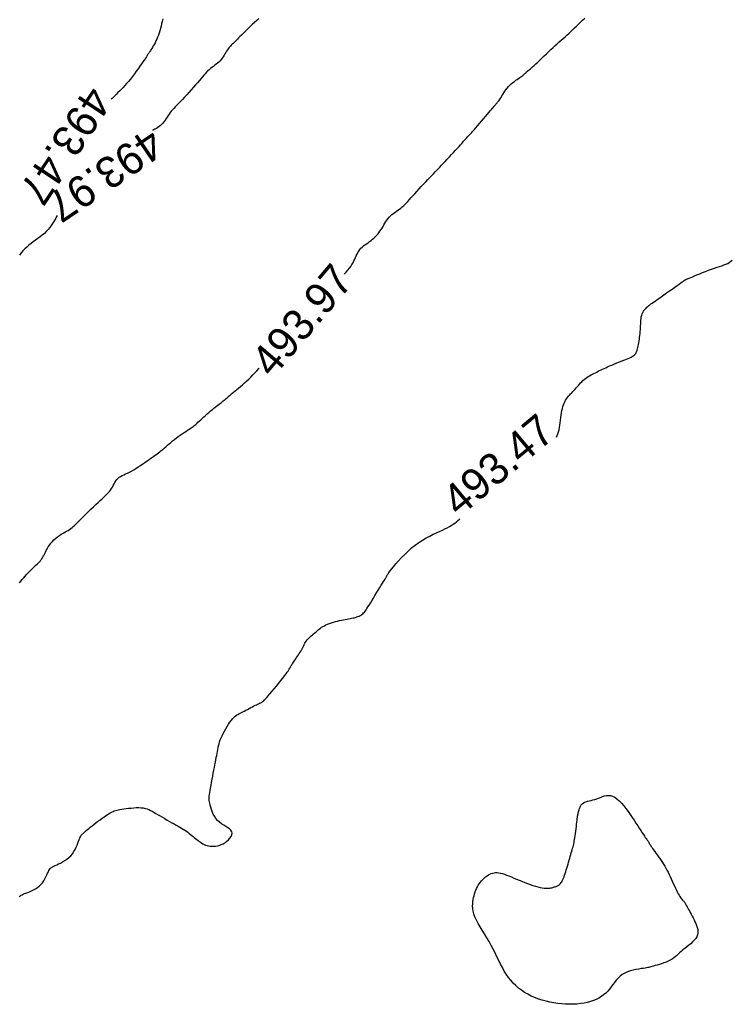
# Model space of a CAD drawing. Header units: millimetres. Extents: x 32690613 to 32693367, y 5343692 to 5344708.
# Tile 496 of 656: x 32692294 to 32692316, y 5344338 to 5344369. Entities that reach past the tile are written whole.
import ezdxf
from ezdxf.enums import TextEntityAlignment as Align

# ---------------------------------------------------------------- set-up
doc = ezdxf.new("R2010")
doc.units = ezdxf.units.MM
doc.header["$LTSCALE"] = 20
doc.layers.add('02-DGM_HL_493.50', color=112, linetype='Continuous')
doc.layers.add('02-DGM_HL_494.00', color=122, linetype='Continuous')

msp = doc.modelspace()

# ---------------------------------------------------------------- linework, layer by layer
at = {"layer": '02-DGM_HL_493.50', "elevation": 493.5, "flags": 128}
for points in [[(32692298.158, 5344369.3), (32692298.141, 5344369.218), (32692298.123, 5344369.139), (32692298.105, 5344369.063), (32692298.085, 5344368.989), (32692298.065, 5344368.917), (32692298.043, 5344368.848), (32692298.02, 5344368.781), (32692297.995, 5344368.716), (32692297.968, 5344368.654), (32692297.941, 5344368.594), (32692297.913, 5344368.537), (32692297.884, 5344368.484), (32692297.857, 5344368.434), (32692297.831, 5344368.389), (32692297.806, 5344368.349), (32692297.784, 5344368.314), (32692297.765, 5344368.284), (32692297.748, 5344368.259), (32692297.733, 5344368.238), (32692297.721, 5344368.22), (32692297.71, 5344368.205), (32692297.7, 5344368.191), (32692297.691, 5344368.178), (32692297.682, 5344368.164), (32692297.673, 5344368.15), (32692297.663, 5344368.133), (32692297.651, 5344368.113), (32692297.636, 5344368.089), (32692297.617, 5344368.059), (32692297.593, 5344368.022), (32692297.563, 5344367.977), (32692297.526, 5344367.923), (32692297.481, 5344367.858), (32692297.43, 5344367.786), (32692297.374, 5344367.707), (32692297.314, 5344367.625), (32692297.252, 5344367.541), (32692297.188, 5344367.458), (32692297.126, 5344367.377), (32692297.065, 5344367.302), (32692297.006, 5344367.233), (32692296.95, 5344367.169), (32692296.895, 5344367.11), (32692296.841, 5344367.053), (32692296.785, 5344366.997), (32692296.728, 5344366.941), (32692296.669, 5344366.882), (32692296.605, 5344366.819), (32692296.538, 5344366.752), (32692296.514, 5344366.728)], [(32692310.757, 5344355.919), (32692310.759, 5344355.922), (32692310.783, 5344355.97), (32692310.804, 5344356.023), (32692310.823, 5344356.083), (32692310.839, 5344356.149), (32692310.853, 5344356.223), (32692310.865, 5344356.301), (32692310.876, 5344356.381), (32692310.887, 5344356.463), (32692310.898, 5344356.545), (32692310.909, 5344356.624), (32692310.92, 5344356.699), (32692310.933, 5344356.77), (32692310.948, 5344356.835), (32692310.964, 5344356.895), (32692310.981, 5344356.952), (32692311.001, 5344357.004), (32692311.024, 5344357.053), (32692311.048, 5344357.1), (32692311.076, 5344357.143), (32692311.106, 5344357.185), (32692311.138, 5344357.226), (32692311.173, 5344357.265), (32692311.209, 5344357.303), (32692311.245, 5344357.341), (32692311.283, 5344357.378), (32692311.32, 5344357.416), (32692311.356, 5344357.455), (32692311.392, 5344357.494), (32692311.427, 5344357.534), (32692311.461, 5344357.574), (32692311.496, 5344357.614), (32692311.531, 5344357.653), (32692311.567, 5344357.691), (32692311.605, 5344357.728), (32692311.644, 5344357.763), (32692311.686, 5344357.796), (32692311.729, 5344357.826), (32692311.773, 5344357.855), (32692311.819, 5344357.882), (32692311.865, 5344357.908), (32692311.911, 5344357.933), (32692311.957, 5344357.956), (32692312.003, 5344357.979), (32692312.047, 5344358.002), (32692312.092, 5344358.024), (32692312.137, 5344358.046), (32692312.183, 5344358.068), (32692312.231, 5344358.092), (32692312.282, 5344358.115), (32692312.337, 5344358.141), (32692312.396, 5344358.167), (32692312.46, 5344358.195), (32692312.527, 5344358.224), (32692312.598, 5344358.254), (32692312.669, 5344358.284), (32692312.74, 5344358.313), (32692312.81, 5344358.342), (32692312.877, 5344358.369), (32692312.941, 5344358.394), (32692312.999, 5344358.417), (32692313.052, 5344358.438), (32692313.1, 5344358.459), (32692313.143, 5344358.478), (32692313.182, 5344358.499), (32692313.216, 5344358.52), (32692313.246, 5344358.543), (32692313.272, 5344358.569), (32692313.294, 5344358.598), (32692313.313, 5344358.63), (32692313.329, 5344358.665), (32692313.342, 5344358.704), (32692313.354, 5344358.745), (32692313.364, 5344358.789), (32692313.374, 5344358.837), (32692313.383, 5344358.887), (32692313.392, 5344358.94), (32692313.401, 5344358.996), (32692313.411, 5344359.053), (32692313.419, 5344359.112), (32692313.427, 5344359.173), (32692313.434, 5344359.235), (32692313.44, 5344359.297), (32692313.444, 5344359.36), (32692313.448, 5344359.422), (32692313.45, 5344359.484), (32692313.452, 5344359.546), (32692313.455, 5344359.605), (32692313.459, 5344359.663), (32692313.464, 5344359.718), (32692313.473, 5344359.771), (32692313.485, 5344359.82), (32692313.501, 5344359.866), (32692313.52, 5344359.908), (32692313.542, 5344359.947), (32692313.567, 5344359.983), (32692313.594, 5344360.016), (32692313.623, 5344360.047), (32692313.652, 5344360.076), (32692313.682, 5344360.103), (32692313.713, 5344360.129), (32692313.745, 5344360.154), (32692313.779, 5344360.18), (32692313.817, 5344360.207), (32692313.861, 5344360.238), (32692313.911, 5344360.273), (32692313.968, 5344360.312), (32692314.035, 5344360.359), (32692314.111, 5344360.412), (32692314.194, 5344360.47), (32692314.282, 5344360.532), (32692314.372, 5344360.595), (32692314.46, 5344360.657), (32692314.544, 5344360.716), (32692314.62, 5344360.77), (32692314.687, 5344360.817), (32692314.742, 5344360.856), (32692314.785, 5344360.886), (32692314.819, 5344360.91), (32692314.845, 5344360.927), (32692314.864, 5344360.94), (32692314.878, 5344360.949), (32692314.889, 5344360.956), (32692314.898, 5344360.961), (32692314.907, 5344360.965), (32692314.918, 5344360.97), (32692314.931, 5344360.976), (32692314.95, 5344360.983), (32692314.975, 5344360.994), (32692315.009, 5344361.007), (32692315.052, 5344361.025), (32692315.108, 5344361.048), (32692315.175, 5344361.076), (32692315.254, 5344361.109), (32692315.341, 5344361.144), (32692315.434, 5344361.182), (32692315.53, 5344361.22), (32692315.627, 5344361.258), (32692315.723, 5344361.294), (32692315.814, 5344361.326), (32692315.899, 5344361.355), (32692315.978, 5344361.38), (32692316.051, 5344361.404), (32692316.118, 5344361.427), (32692316.18, 5344361.452), (32692316.236, 5344361.478), (32692316.287, 5344361.508), (32692316.334, 5344361.544), (32692316.377, 5344361.585)], [(32692293.573, 5344341.212), (32692293.589, 5344341.227), (32692293.609, 5344341.243), (32692293.632, 5344341.259), (32692293.66, 5344341.276), (32692293.695, 5344341.294), (32692293.736, 5344341.312), (32692293.785, 5344341.33), (32692293.841, 5344341.351), (32692293.901, 5344341.373), (32692293.964, 5344341.399), (32692294.028, 5344341.429), (32692294.091, 5344341.463), (32692294.153, 5344341.504), (32692294.21, 5344341.55), (32692294.262, 5344341.604), (32692294.309, 5344341.663), (32692294.351, 5344341.725), (32692294.389, 5344341.788), (32692294.422, 5344341.851), (32692294.451, 5344341.91), (32692294.478, 5344341.965), (32692294.501, 5344342.013), (32692294.521, 5344342.053), (32692294.541, 5344342.085), (32692294.561, 5344342.112), (32692294.582, 5344342.134), (32692294.607, 5344342.153), (32692294.636, 5344342.171), (32692294.672, 5344342.19), (32692294.715, 5344342.21), (32692294.767, 5344342.234), (32692294.825, 5344342.261), (32692294.889, 5344342.292), (32692294.956, 5344342.328), (32692295.024, 5344342.369), (32692295.092, 5344342.415), (32692295.156, 5344342.467), (32692295.215, 5344342.525), (32692295.268, 5344342.588), (32692295.315, 5344342.656), (32692295.355, 5344342.727), (32692295.391, 5344342.797), (32692295.421, 5344342.866), (32692295.448, 5344342.932), (32692295.47, 5344342.991), (32692295.49, 5344343.043), (32692295.507, 5344343.086), (32692295.522, 5344343.12), (32692295.536, 5344343.148), (32692295.55, 5344343.172), (32692295.565, 5344343.192), (32692295.581, 5344343.21), (32692295.6, 5344343.229), (32692295.622, 5344343.249), (32692295.648, 5344343.272), (32692295.678, 5344343.299), (32692295.712, 5344343.329), (32692295.751, 5344343.363), (32692295.795, 5344343.399), (32692295.843, 5344343.439), (32692295.897, 5344343.482), (32692295.955, 5344343.527), (32692296.018, 5344343.576), (32692296.084, 5344343.626), (32692296.153, 5344343.676), (32692296.222, 5344343.726), (32692296.291, 5344343.774), (32692296.356, 5344343.818), (32692296.418, 5344343.858), (32692296.474, 5344343.893), (32692296.524, 5344343.921), (32692296.569, 5344343.943), (32692296.611, 5344343.96), (32692296.652, 5344343.974), (32692296.694, 5344343.985), (32692296.739, 5344343.994), (32692296.79, 5344344.002), (32692296.848, 5344344.011), (32692296.914, 5344344.021), (32692296.988, 5344344.032), (32692297.067, 5344344.042), (32692297.149, 5344344.051), (32692297.232, 5344344.059), (32692297.315, 5344344.063), (32692297.394, 5344344.065), (32692297.468, 5344344.061), (32692297.536, 5344344.053), (32692297.599, 5344344.04), (32692297.657, 5344344.023), (32692297.713, 5344344.001), (32692297.768, 5344343.975), (32692297.823, 5344343.946), (32692297.881, 5344343.913), (32692297.943, 5344343.877), (32692298.009, 5344343.838), (32692298.08, 5344343.797), (32692298.153, 5344343.755), (32692298.229, 5344343.712), (32692298.304, 5344343.668), (32692298.379, 5344343.625), (32692298.453, 5344343.583), (32692298.523, 5344343.543), (32692298.589, 5344343.505), (32692298.651, 5344343.469), (32692298.71, 5344343.435), (32692298.765, 5344343.402), (32692298.818, 5344343.37), (32692298.868, 5344343.338), (32692298.916, 5344343.306), (32692298.961, 5344343.274), (32692299.006, 5344343.241), (32692299.049, 5344343.207), (32692299.091, 5344343.173), (32692299.131, 5344343.14), (32692299.171, 5344343.106), (32692299.211, 5344343.074), (32692299.25, 5344343.042), (32692299.289, 5344343.011), (32692299.327, 5344342.982), (32692299.366, 5344342.955), (32692299.406, 5344342.93), (32692299.447, 5344342.907), (32692299.489, 5344342.886), (32692299.533, 5344342.868), (32692299.58, 5344342.853), (32692299.629, 5344342.841), (32692299.681, 5344342.832), (32692299.735, 5344342.827), (32692299.792, 5344342.827), (32692299.85, 5344342.831), (32692299.91, 5344342.841), (32692299.971, 5344342.857), (32692300.032, 5344342.88), (32692300.093, 5344342.909), (32692300.154, 5344342.947), (32692300.212, 5344342.99), (32692300.265, 5344343.038), (32692300.31, 5344343.09), (32692300.346, 5344343.143), (32692300.369, 5344343.196), (32692300.378, 5344343.247), (32692300.37, 5344343.295), (32692300.343, 5344343.34), (32692300.301, 5344343.381), (32692300.247, 5344343.42), (32692300.183, 5344343.46), (32692300.115, 5344343.502), (32692300.045, 5344343.547), (32692299.977, 5344343.597), (32692299.914, 5344343.653), (32692299.86, 5344343.717), (32692299.814, 5344343.787), (32692299.775, 5344343.86), (32692299.744, 5344343.935), (32692299.718, 5344344.009), (32692299.697, 5344344.08), (32692299.68, 5344344.145), (32692299.667, 5344344.202), (32692299.657, 5344344.25), (32692299.65, 5344344.291), (32692299.645, 5344344.328), (32692299.644, 5344344.363), (32692299.644, 5344344.399), (32692299.648, 5344344.439), (32692299.655, 5344344.487), (32692299.664, 5344344.544), (32692299.676, 5344344.613), (32692299.69, 5344344.692), (32692299.706, 5344344.779), (32692299.723, 5344344.873), (32692299.741, 5344344.97), (32692299.76, 5344345.068), (32692299.778, 5344345.166), (32692299.796, 5344345.26), (32692299.813, 5344345.35), (32692299.829, 5344345.434), (32692299.844, 5344345.514), (32692299.859, 5344345.591), (32692299.872, 5344345.663), (32692299.886, 5344345.732), (32692299.898, 5344345.799), (32692299.91, 5344345.863), (32692299.922, 5344345.925), (32692299.935, 5344345.986), (32692299.948, 5344346.046), (32692299.963, 5344346.107), (32692299.981, 5344346.168), (32692300.002, 5344346.231), (32692300.027, 5344346.297), (32692300.057, 5344346.365), (32692300.092, 5344346.437), (32692300.131, 5344346.512), (32692300.174, 5344346.586), (32692300.219, 5344346.66), (32692300.266, 5344346.731), (32692300.312, 5344346.797), (32692300.358, 5344346.858), (32692300.402, 5344346.911), (32692300.443, 5344346.955), (32692300.482, 5344346.991), (32692300.52, 5344347.021), (32692300.558, 5344347.047), (32692300.596, 5344347.069), (32692300.635, 5344347.09), (32692300.676, 5344347.11), (32692300.721, 5344347.132), (32692300.768, 5344347.155), (32692300.819, 5344347.181), (32692300.871, 5344347.209), (32692300.924, 5344347.236), (32692300.976, 5344347.264), (32692301.027, 5344347.291), (32692301.075, 5344347.316), (32692301.119, 5344347.338), (32692301.159, 5344347.358), (32692301.194, 5344347.375), (32692301.226, 5344347.389), (32692301.253, 5344347.402), (32692301.278, 5344347.413), (32692301.299, 5344347.422), (32692301.318, 5344347.43), (32692301.334, 5344347.438), (32692301.349, 5344347.446), (32692301.363, 5344347.455), (32692301.379, 5344347.467), (32692301.397, 5344347.484), (32692301.42, 5344347.508), (32692301.449, 5344347.541), (32692301.486, 5344347.583), (32692301.533, 5344347.637), (32692301.589, 5344347.704), (32692301.654, 5344347.781), (32692301.724, 5344347.866), (32692301.797, 5344347.954), (32692301.87, 5344348.043), (32692301.94, 5344348.13), (32692302.005, 5344348.211), (32692302.061, 5344348.283), (32692302.107, 5344348.343), (32692302.143, 5344348.394), (32692302.171, 5344348.435), (32692302.193, 5344348.469), (32692302.209, 5344348.498), (32692302.223, 5344348.522), (32692302.234, 5344348.544), (32692302.245, 5344348.565), (32692302.258, 5344348.587), (32692302.272, 5344348.61), (32692302.287, 5344348.634), (32692302.304, 5344348.66), (32692302.322, 5344348.688), (32692302.343, 5344348.718), (32692302.365, 5344348.75), (32692302.389, 5344348.785), (32692302.416, 5344348.823), (32692302.444, 5344348.864), (32692302.472, 5344348.907), (32692302.501, 5344348.95), (32692302.53, 5344348.995), (32692302.558, 5344349.04), (32692302.585, 5344349.084), (32692302.61, 5344349.127), (32692302.632, 5344349.169), (32692302.652, 5344349.21), (32692302.671, 5344349.249), (32692302.69, 5344349.287), (32692302.71, 5344349.324), (32692302.731, 5344349.36), (32692302.754, 5344349.395), (32692302.78, 5344349.43), (32692302.809, 5344349.464), (32692302.842, 5344349.498), (32692302.877, 5344349.532), (32692302.913, 5344349.565), (32692302.951, 5344349.597), (32692302.989, 5344349.629), (32692303.027, 5344349.66), (32692303.064, 5344349.691), (32692303.1, 5344349.721), (32692303.135, 5344349.75), (32692303.17, 5344349.779), (32692303.207, 5344349.806), (32692303.245, 5344349.833), (32692303.286, 5344349.859), (32692303.331, 5344349.885), (32692303.381, 5344349.909), (32692303.436, 5344349.933), (32692303.495, 5344349.955), (32692303.557, 5344349.976), (32692303.622, 5344349.996), (32692303.688, 5344350.015), (32692303.755, 5344350.032), (32692303.82, 5344350.048), (32692303.883, 5344350.062), (32692303.944, 5344350.075), (32692304.002, 5344350.086), (32692304.056, 5344350.096), (32692304.108, 5344350.106), (32692304.158, 5344350.115), (32692304.205, 5344350.123), (32692304.249, 5344350.132), (32692304.292, 5344350.142), (32692304.332, 5344350.152), (32692304.37, 5344350.164), (32692304.407, 5344350.177), (32692304.441, 5344350.191), (32692304.474, 5344350.207), (32692304.504, 5344350.225), (32692304.534, 5344350.245), (32692304.561, 5344350.268), (32692304.587, 5344350.293), (32692304.613, 5344350.322), (32692304.639, 5344350.354), (32692304.666, 5344350.392), (32692304.695, 5344350.436), (32692304.727, 5344350.486), (32692304.763, 5344350.544), (32692304.804, 5344350.61), (32692304.849, 5344350.685), (32692304.899, 5344350.766), (32692304.951, 5344350.851), (32692305.004, 5344350.937), (32692305.056, 5344351.022), (32692305.105, 5344351.103), (32692305.151, 5344351.177), (32692305.191, 5344351.242), (32692305.225, 5344351.296), (32692305.252, 5344351.339), (32692305.273, 5344351.374), (32692305.29, 5344351.4), (32692305.303, 5344351.421), (32692305.312, 5344351.437), (32692305.319, 5344351.45), (32692305.324, 5344351.461), (32692305.328, 5344351.472), (32692305.333, 5344351.484), (32692305.341, 5344351.5), (32692305.353, 5344351.521), (32692305.372, 5344351.549), (32692305.398, 5344351.587), (32692305.435, 5344351.636), (32692305.484, 5344351.698), (32692305.546, 5344351.774), (32692305.62, 5344351.862), (32692305.705, 5344351.959), (32692305.799, 5344352.062), (32692305.901, 5344352.167), (32692306.009, 5344352.271), (32692306.122, 5344352.372), (32692306.238, 5344352.466), (32692306.355, 5344352.551), (32692306.473, 5344352.626), (32692306.589, 5344352.694), (32692306.703, 5344352.754), (32692306.813, 5344352.809), (32692306.919, 5344352.858), (32692307.017, 5344352.903), (32692307.108, 5344352.944), (32692307.19, 5344352.983), (32692307.265, 5344353.021), (32692307.332, 5344353.058), (32692307.393, 5344353.094), (32692307.45, 5344353.13), (32692307.504, 5344353.168), (32692307.555, 5344353.206), (32692307.604, 5344353.247), (32692307.654, 5344353.291), (32692307.667, 5344353.303)]]:
    msp.add_lwpolyline(points, dxfattribs=at)
msp.add_lwpolyline([(32692315.188, 5344340.413), (32692315.216, 5344340.352), (32692315.241, 5344340.291), (32692315.261, 5344340.23), (32692315.276, 5344340.169), (32692315.284, 5344340.109), (32692315.283, 5344340.049), (32692315.272, 5344339.99), (32692315.249, 5344339.932), (32692315.214, 5344339.875), (32692315.168, 5344339.819), (32692315.114, 5344339.765), (32692315.054, 5344339.711), (32692314.99, 5344339.659), (32692314.926, 5344339.608), (32692314.862, 5344339.558), (32692314.803, 5344339.51), (32692314.749, 5344339.463), (32692314.699, 5344339.417), (32692314.652, 5344339.373), (32692314.606, 5344339.331), (32692314.56, 5344339.291), (32692314.511, 5344339.253), (32692314.459, 5344339.216), (32692314.401, 5344339.182), (32692314.337, 5344339.15), (32692314.267, 5344339.121), (32692314.195, 5344339.094), (32692314.121, 5344339.069), (32692314.05, 5344339.047), (32692313.981, 5344339.027), (32692313.919, 5344339.009), (32692313.864, 5344338.994), (32692313.818, 5344338.981), (32692313.78, 5344338.971), (32692313.745, 5344338.962), (32692313.712, 5344338.954), (32692313.678, 5344338.946), (32692313.639, 5344338.939), (32692313.593, 5344338.931), (32692313.537, 5344338.922), (32692313.469, 5344338.912), (32692313.39, 5344338.899), (32692313.305, 5344338.883), (32692313.214, 5344338.864), (32692313.122, 5344338.839), (32692313.031, 5344338.808), (32692312.944, 5344338.77), (32692312.864, 5344338.724), (32692312.792, 5344338.67), (32692312.728, 5344338.609), (32692312.669, 5344338.543), (32692312.614, 5344338.473), (32692312.562, 5344338.401), (32692312.51, 5344338.329), (32692312.455, 5344338.259), (32692312.398, 5344338.192), (32692312.335, 5344338.129), (32692312.267, 5344338.072), (32692312.194, 5344338.02), (32692312.115, 5344337.972), (32692312.03, 5344337.93), (32692311.94, 5344337.892), (32692311.845, 5344337.86), (32692311.745, 5344337.833), (32692311.639, 5344337.81), (32692311.528, 5344337.793), (32692311.414, 5344337.781), (32692311.295, 5344337.773), (32692311.174, 5344337.771), (32692311.051, 5344337.774), (32692310.927, 5344337.782), (32692310.801, 5344337.796), (32692310.675, 5344337.814), (32692310.55, 5344337.838), (32692310.426, 5344337.867), (32692310.303, 5344337.901), (32692310.183, 5344337.941), (32692310.066, 5344337.986), (32692309.953, 5344338.036), (32692309.844, 5344338.092), (32692309.74, 5344338.153), (32692309.641, 5344338.22), (32692309.547, 5344338.291), (32692309.458, 5344338.369), (32692309.374, 5344338.451), (32692309.295, 5344338.54), (32692309.221, 5344338.633), (32692309.152, 5344338.732), (32692309.088, 5344338.836), (32692309.027, 5344338.945), (32692308.969, 5344339.058), (32692308.912, 5344339.174), (32692308.855, 5344339.293), (32692308.797, 5344339.414), (32692308.736, 5344339.536), (32692308.671, 5344339.658), (32692308.602, 5344339.781), (32692308.529, 5344339.902), (32692308.455, 5344340.022), (32692308.383, 5344340.139), (32692308.315, 5344340.253), (32692308.252, 5344340.362), (32692308.196, 5344340.468), (32692308.151, 5344340.567), (32692308.117, 5344340.661), (32692308.095, 5344340.749), (32692308.081, 5344340.832), (32692308.076, 5344340.91), (32692308.077, 5344340.984), (32692308.084, 5344341.054), (32692308.095, 5344341.121), (32692308.108, 5344341.185), (32692308.123, 5344341.247), (32692308.139, 5344341.307), (32692308.158, 5344341.365), (32692308.178, 5344341.421), (32692308.201, 5344341.476), (32692308.227, 5344341.528), (32692308.255, 5344341.579), (32692308.288, 5344341.629), (32692308.323, 5344341.677), (32692308.362, 5344341.724), (32692308.403, 5344341.768), (32692308.446, 5344341.809), (32692308.49, 5344341.847), (32692308.536, 5344341.881), (32692308.581, 5344341.911), (32692308.627, 5344341.936), (32692308.671, 5344341.956), (32692308.716, 5344341.971), (32692308.761, 5344341.981), (32692308.808, 5344341.985), (32692308.857, 5344341.984), (32692308.91, 5344341.979), (32692308.966, 5344341.968), (32692309.026, 5344341.952), (32692309.092, 5344341.931), (32692309.163, 5344341.906), (32692309.238, 5344341.877), (32692309.316, 5344341.846), (32692309.398, 5344341.812), (32692309.482, 5344341.778), (32692309.568, 5344341.742), (32692309.655, 5344341.706), (32692309.743, 5344341.672), (32692309.831, 5344341.638), (32692309.918, 5344341.606), (32692310.002, 5344341.577), (32692310.083, 5344341.551), (32692310.16, 5344341.528), (32692310.233, 5344341.51), (32692310.299, 5344341.496), (32692310.359, 5344341.487), (32692310.412, 5344341.482), (32692310.46, 5344341.482), (32692310.503, 5344341.484), (32692310.541, 5344341.489), (32692310.577, 5344341.495), (32692310.609, 5344341.503), (32692310.639, 5344341.511), (32692310.667, 5344341.518), (32692310.693, 5344341.525), (32692310.719, 5344341.533), (32692310.743, 5344341.541), (32692310.766, 5344341.55), (32692310.788, 5344341.561), (32692310.809, 5344341.572), (32692310.83, 5344341.586), (32692310.85, 5344341.602), (32692310.869, 5344341.62), (32692310.888, 5344341.641), (32692310.907, 5344341.666), (32692310.926, 5344341.694), (32692310.944, 5344341.726), (32692310.962, 5344341.762), (32692310.981, 5344341.803), (32692310.999, 5344341.849), (32692311.017, 5344341.899), (32692311.035, 5344341.953), (32692311.054, 5344342.01), (32692311.072, 5344342.069), (32692311.09, 5344342.131), (32692311.109, 5344342.193), (32692311.127, 5344342.256), (32692311.145, 5344342.32), (32692311.164, 5344342.382), (32692311.182, 5344342.444), (32692311.199, 5344342.504), (32692311.216, 5344342.562), (32692311.232, 5344342.618), (32692311.248, 5344342.671), (32692311.262, 5344342.72), (32692311.275, 5344342.766), (32692311.287, 5344342.809), (32692311.299, 5344342.851), (32692311.309, 5344342.894), (32692311.32, 5344342.939), (32692311.329, 5344342.987), (32692311.339, 5344343.04), (32692311.348, 5344343.099), (32692311.358, 5344343.165), (32692311.367, 5344343.237), (32692311.377, 5344343.313), (32692311.386, 5344343.389), (32692311.394, 5344343.465), (32692311.402, 5344343.537), (32692311.41, 5344343.603), (32692311.417, 5344343.662), (32692311.423, 5344343.712), (32692311.429, 5344343.753), (32692311.434, 5344343.788), (32692311.439, 5344343.818), (32692311.445, 5344343.845), (32692311.451, 5344343.871), (32692311.457, 5344343.898), (32692311.464, 5344343.928), (32692311.473, 5344343.962), (32692311.483, 5344343.998), (32692311.495, 5344344.037), (32692311.511, 5344344.076), (32692311.53, 5344344.114), (32692311.553, 5344344.151), (32692311.582, 5344344.184), (32692311.616, 5344344.212), (32692311.656, 5344344.235), (32692311.702, 5344344.254), (32692311.752, 5344344.269), (32692311.807, 5344344.283), (32692311.864, 5344344.295), (32692311.924, 5344344.309), (32692311.985, 5344344.325), (32692312.046, 5344344.344), (32692312.108, 5344344.367), (32692312.17, 5344344.392), (32692312.232, 5344344.416), (32692312.294, 5344344.437), (32692312.358, 5344344.451), (32692312.422, 5344344.457), (32692312.488, 5344344.451), (32692312.555, 5344344.43), (32692312.624, 5344344.394), (32692312.694, 5344344.342), (32692312.765, 5344344.278), (32692312.837, 5344344.203), (32692312.908, 5344344.12), (32692312.978, 5344344.031), (32692313.047, 5344343.938), (32692313.114, 5344343.843), (32692313.179, 5344343.75), (32692313.242, 5344343.658), (32692313.301, 5344343.568), (32692313.357, 5344343.483), (32692313.409, 5344343.403), (32692313.457, 5344343.329), (32692313.501, 5344343.262), (32692313.539, 5344343.203), (32692313.572, 5344343.153), (32692313.601, 5344343.112), (32692313.625, 5344343.077), (32692313.645, 5344343.049), (32692313.662, 5344343.026), (32692313.677, 5344343.006), (32692313.689, 5344342.989), (32692313.699, 5344342.973), (32692313.708, 5344342.958), (32692313.717, 5344342.942), (32692313.726, 5344342.925), (32692313.736, 5344342.907), (32692313.748, 5344342.885), (32692313.763, 5344342.86), (32692313.782, 5344342.831), (32692313.805, 5344342.796), (32692313.833, 5344342.756), (32692313.866, 5344342.711), (32692313.902, 5344342.662), (32692313.941, 5344342.608), (32692313.982, 5344342.552), (32692314.024, 5344342.494), (32692314.066, 5344342.434), (32692314.107, 5344342.373), (32692314.147, 5344342.312), (32692314.185, 5344342.25), (32692314.222, 5344342.188), (32692314.257, 5344342.125), (32692314.292, 5344342.06), (32692314.327, 5344341.994), (32692314.361, 5344341.926), (32692314.395, 5344341.856), (32692314.429, 5344341.783), (32692314.463, 5344341.709), (32692314.497, 5344341.635), (32692314.53, 5344341.562), (32692314.562, 5344341.492), (32692314.594, 5344341.426), (32692314.624, 5344341.365), (32692314.653, 5344341.31), (32692314.68, 5344341.263), (32692314.706, 5344341.222), (32692314.73, 5344341.187), (32692314.753, 5344341.157), (32692314.774, 5344341.131), (32692314.794, 5344341.108), (32692314.812, 5344341.087), (32692314.829, 5344341.067), (32692314.845, 5344341.046), (32692314.86, 5344341.025), (32692314.875, 5344341.003), (32692314.89, 5344340.979), (32692314.906, 5344340.952), (32692314.923, 5344340.922), (32692314.942, 5344340.888), (32692314.963, 5344340.849), (32692314.987, 5344340.806), (32692315.013, 5344340.758), (32692315.04, 5344340.707), (32692315.069, 5344340.652), (32692315.099, 5344340.595), (32692315.129, 5344340.535), (32692315.159, 5344340.475)], close=True, dxfattribs=at)
at = {"layer": '02-DGM_HL_494.00', "elevation": 494, "flags": 128}
for points in [[(32692301.23, 5344369.315), (32692301.166, 5344369.254), (32692301.097, 5344369.188), (32692301.024, 5344369.118), (32692300.95, 5344369.047), (32692300.877, 5344368.976), (32692300.806, 5344368.907), (32692300.74, 5344368.843), (32692300.681, 5344368.785), (32692300.631, 5344368.734), (32692300.588, 5344368.69), (32692300.551, 5344368.653), (32692300.52, 5344368.621), (32692300.493, 5344368.592), (32692300.468, 5344368.567), (32692300.445, 5344368.544), (32692300.423, 5344368.522), (32692300.4, 5344368.5), (32692300.376, 5344368.478), (32692300.352, 5344368.455), (32692300.327, 5344368.431), (32692300.303, 5344368.404), (32692300.278, 5344368.375), (32692300.252, 5344368.344), (32692300.227, 5344368.308), (32692300.203, 5344368.269), (32692300.178, 5344368.227), (32692300.152, 5344368.183), (32692300.125, 5344368.137), (32692300.096, 5344368.091), (32692300.066, 5344368.046), (32692300.033, 5344368.001), (32692299.997, 5344367.959), (32692299.958, 5344367.92), (32692299.916, 5344367.884), (32692299.872, 5344367.849), (32692299.827, 5344367.815), (32692299.781, 5344367.781), (32692299.735, 5344367.747), (32692299.69, 5344367.712), (32692299.645, 5344367.675), (32692299.603, 5344367.635), (32692299.561, 5344367.593), (32692299.52, 5344367.547), (32692299.477, 5344367.498), (32692299.432, 5344367.445), (32692299.384, 5344367.387), (32692299.332, 5344367.325), (32692299.275, 5344367.259), (32692299.213, 5344367.187), (32692299.145, 5344367.111), (32692299.075, 5344367.032), (32692299.003, 5344366.953), (32692298.931, 5344366.875), (32692298.859, 5344366.798), (32692298.791, 5344366.725), (32692298.726, 5344366.657), (32692298.667, 5344366.596), (32692298.612, 5344366.539), (32692298.562, 5344366.487), (32692298.516, 5344366.438), (32692298.474, 5344366.392), (32692298.435, 5344366.346), (32692298.398, 5344366.301), (32692298.363, 5344366.255), (32692298.33, 5344366.207), (32692298.298, 5344366.158), (32692298.266, 5344366.109), (32692298.234, 5344366.061), (32692298.201, 5344366.013), (32692298.166, 5344365.969), (32692298.13, 5344365.927), (32692298.091, 5344365.889), (32692298.05, 5344365.855), (32692298.005, 5344365.825), (32692297.957, 5344365.797), (32692297.907, 5344365.771), (32692297.855, 5344365.743), (32692297.83, 5344365.73)], [(32692303.974, 5344361.134), (32692303.98, 5344361.14), (32692304.034, 5344361.202), (32692304.084, 5344361.263), (32692304.132, 5344361.323), (32692304.175, 5344361.383), (32692304.214, 5344361.441), (32692304.249, 5344361.5), (32692304.279, 5344361.557), (32692304.306, 5344361.614), (32692304.331, 5344361.67), (32692304.354, 5344361.724), (32692304.378, 5344361.776), (32692304.403, 5344361.826), (32692304.431, 5344361.874), (32692304.463, 5344361.919), (32692304.499, 5344361.96), (32692304.54, 5344361.999), (32692304.584, 5344362.036), (32692304.631, 5344362.071), (32692304.679, 5344362.106), (32692304.728, 5344362.14), (32692304.777, 5344362.175), (32692304.825, 5344362.211), (32692304.871, 5344362.248), (32692304.916, 5344362.287), (32692304.958, 5344362.328), (32692304.999, 5344362.37), (32692305.038, 5344362.414), (32692305.076, 5344362.46), (32692305.111, 5344362.508), (32692305.145, 5344362.557), (32692305.177, 5344362.607), (32692305.208, 5344362.659), (32692305.238, 5344362.711), (32692305.269, 5344362.763), (32692305.3, 5344362.814), (32692305.333, 5344362.864), (32692305.369, 5344362.911), (32692305.407, 5344362.956), (32692305.449, 5344362.998), (32692305.493, 5344363.037), (32692305.54, 5344363.074), (32692305.588, 5344363.109), (32692305.637, 5344363.144), (32692305.686, 5344363.178), (32692305.734, 5344363.213), (32692305.781, 5344363.249), (32692305.825, 5344363.286), (32692305.869, 5344363.326), (32692305.912, 5344363.368), (32692305.956, 5344363.414), (32692306.002, 5344363.463), (32692306.051, 5344363.517), (32692306.103, 5344363.575), (32692306.16, 5344363.639), (32692306.223, 5344363.708), (32692306.29, 5344363.781), (32692306.36, 5344363.858), (32692306.432, 5344363.935), (32692306.503, 5344364.013), (32692306.574, 5344364.088), (32692306.642, 5344364.161), (32692306.706, 5344364.229), (32692306.765, 5344364.291), (32692306.82, 5344364.348), (32692306.873, 5344364.402), (32692306.923, 5344364.455), (32692306.974, 5344364.507), (32692307.026, 5344364.561), (32692307.08, 5344364.617), (32692307.138, 5344364.677), (32692307.2, 5344364.743), (32692307.266, 5344364.813), (32692307.333, 5344364.886), (32692307.401, 5344364.959), (32692307.467, 5344365.031), (32692307.531, 5344365.1), (32692307.59, 5344365.165), (32692307.642, 5344365.223), (32692307.688, 5344365.274), (32692307.727, 5344365.318), (32692307.76, 5344365.356), (32692307.788, 5344365.389), (32692307.813, 5344365.418), (32692307.835, 5344365.444), (32692307.856, 5344365.467), (32692307.876, 5344365.489), (32692307.896, 5344365.511), (32692307.918, 5344365.533), (32692307.941, 5344365.558), (32692307.968, 5344365.585), (32692307.999, 5344365.617), (32692308.034, 5344365.655), (32692308.075, 5344365.7), (32692308.122, 5344365.752), (32692308.176, 5344365.814), (32692308.235, 5344365.882), (32692308.298, 5344365.955), (32692308.362, 5344366.03), (32692308.426, 5344366.105), (32692308.488, 5344366.178), (32692308.545, 5344366.246), (32692308.596, 5344366.307), (32692308.639, 5344366.359), (32692308.676, 5344366.402), (32692308.706, 5344366.439), (32692308.732, 5344366.47), (32692308.753, 5344366.496), (32692308.772, 5344366.518), (32692308.789, 5344366.537), (32692308.805, 5344366.555), (32692308.822, 5344366.573), (32692308.839, 5344366.591), (32692308.857, 5344366.61), (32692308.875, 5344366.631), (32692308.895, 5344366.655), (32692308.915, 5344366.682), (32692308.937, 5344366.712), (32692308.96, 5344366.748), (32692308.985, 5344366.789), (32692309.011, 5344366.834), (32692309.039, 5344366.882), (32692309.07, 5344366.933), (32692309.103, 5344366.985), (32692309.139, 5344367.036), (32692309.177, 5344367.087), (32692309.219, 5344367.136), (32692309.265, 5344367.181), (32692309.312, 5344367.224), (32692309.361, 5344367.264), (32692309.41, 5344367.3), (32692309.459, 5344367.335), (32692309.505, 5344367.366), (32692309.548, 5344367.396), (32692309.588, 5344367.423), (32692309.622, 5344367.448), (32692309.652, 5344367.471), (32692309.679, 5344367.493), (32692309.702, 5344367.513), (32692309.724, 5344367.532), (32692309.744, 5344367.551), (32692309.764, 5344367.569), (32692309.784, 5344367.587), (32692309.804, 5344367.605), (32692309.827, 5344367.624), (32692309.852, 5344367.645), (32692309.88, 5344367.668), (32692309.912, 5344367.696), (32692309.949, 5344367.728), (32692309.991, 5344367.766), (32692310.04, 5344367.811), (32692310.096, 5344367.862), (32692310.157, 5344367.92), (32692310.223, 5344367.983), (32692310.292, 5344368.049), (32692310.364, 5344368.117), (32692310.437, 5344368.186), (32692310.51, 5344368.255), (32692310.581, 5344368.322), (32692310.651, 5344368.385), (32692310.718, 5344368.446), (32692310.783, 5344368.505), (32692310.846, 5344368.562), (32692310.909, 5344368.618), (32692310.97, 5344368.673), (32692311.031, 5344368.728), (32692311.091, 5344368.783), (32692311.152, 5344368.838), (32692311.213, 5344368.894), (32692311.274, 5344368.952), (32692311.335, 5344369.01), (32692311.398, 5344369.07), (32692311.462, 5344369.131), (32692311.527, 5344369.194), (32692311.594, 5344369.258), (32692311.663, 5344369.324)], [(32692294.782, 5344363.011), (32692294.761, 5344362.974), (32692294.736, 5344362.928), (32692294.707, 5344362.875), (32692294.673, 5344362.816), (32692294.635, 5344362.754), (32692294.593, 5344362.689), (32692294.545, 5344362.624), (32692294.493, 5344362.559), (32692294.435, 5344362.497), (32692294.373, 5344362.438), (32692294.306, 5344362.383), (32692294.236, 5344362.329), (32692294.164, 5344362.277), (32692294.091, 5344362.225), (32692294.018, 5344362.172), (32692293.947, 5344362.118), (32692293.878, 5344362.061), (32692293.812, 5344362.001), (32692293.75, 5344361.939), (32692293.689, 5344361.875), (32692293.63, 5344361.811), (32692293.572, 5344361.746)], [(32692293.58, 5344351.261), (32692293.622, 5344351.312), (32692293.667, 5344351.365), (32692293.713, 5344351.42), (32692293.761, 5344351.475), (32692293.81, 5344351.529), (32692293.86, 5344351.583), (32692293.911, 5344351.635), (32692293.962, 5344351.684), (32692294.01, 5344351.732), (32692294.057, 5344351.776), (32692294.1, 5344351.818), (32692294.139, 5344351.855), (32692294.173, 5344351.889), (32692294.202, 5344351.918), (32692294.225, 5344351.942), (32692294.244, 5344351.964), (32692294.259, 5344351.982), (32692294.271, 5344351.998), (32692294.281, 5344352.011), (32692294.289, 5344352.023), (32692294.295, 5344352.034), (32692294.302, 5344352.045), (32692294.309, 5344352.056), (32692294.316, 5344352.069), (32692294.325, 5344352.084), (32692294.335, 5344352.103), (32692294.348, 5344352.128), (32692294.364, 5344352.157), (32692294.383, 5344352.194), (32692294.406, 5344352.239), (32692294.433, 5344352.29), (32692294.464, 5344352.345), (32692294.499, 5344352.404), (32692294.538, 5344352.464), (32692294.581, 5344352.524), (32692294.629, 5344352.582), (32692294.68, 5344352.636), (32692294.736, 5344352.686), (32692294.794, 5344352.731), (32692294.854, 5344352.772), (32692294.915, 5344352.809), (32692294.974, 5344352.844), (32692295.032, 5344352.876), (32692295.086, 5344352.906), (32692295.136, 5344352.935), (32692295.181, 5344352.964), (32692295.221, 5344352.993), (32692295.26, 5344353.024), (32692295.298, 5344353.057), (32692295.338, 5344353.094), (32692295.382, 5344353.137), (32692295.43, 5344353.186), (32692295.486, 5344353.242), (32692295.551, 5344353.306), (32692295.622, 5344353.377), (32692295.699, 5344353.453), (32692295.779, 5344353.531), (32692295.86, 5344353.61), (32692295.941, 5344353.687), (32692296.019, 5344353.761), (32692296.093, 5344353.83), (32692296.161, 5344353.892), (32692296.223, 5344353.947), (32692296.279, 5344353.998), (32692296.33, 5344354.046), (32692296.376, 5344354.091), (32692296.418, 5344354.135), (32692296.456, 5344354.179), (32692296.49, 5344354.224), (32692296.52, 5344354.272), (32692296.549, 5344354.322), (32692296.576, 5344354.372), (32692296.603, 5344354.422), (32692296.63, 5344354.471), (32692296.66, 5344354.517), (32692296.692, 5344354.56), (32692296.727, 5344354.599), (32692296.767, 5344354.633), (32692296.811, 5344354.663), (32692296.86, 5344354.69), (32692296.913, 5344354.716), (32692296.97, 5344354.742), (32692297.03, 5344354.769), (32692297.094, 5344354.799), (32692297.161, 5344354.833), (32692297.231, 5344354.873), (32692297.303, 5344354.916), (32692297.376, 5344354.963), (32692297.449, 5344355.012), (32692297.522, 5344355.061), (32692297.592, 5344355.11), (32692297.659, 5344355.158), (32692297.723, 5344355.202), (32692297.781, 5344355.243), (32692297.835, 5344355.281), (32692297.886, 5344355.316), (32692297.934, 5344355.35), (32692297.98, 5344355.383), (32692298.025, 5344355.417), (32692298.07, 5344355.452), (32692298.115, 5344355.488), (32692298.162, 5344355.528), (32692298.209, 5344355.569), (32692298.259, 5344355.613), (32692298.31, 5344355.658), (32692298.363, 5344355.705), (32692298.418, 5344355.752), (32692298.475, 5344355.8), (32692298.534, 5344355.847), (32692298.596, 5344355.894), (32692298.659, 5344355.94), (32692298.722, 5344355.984), (32692298.784, 5344356.027), (32692298.844, 5344356.067), (32692298.901, 5344356.104), (32692298.953, 5344356.138), (32692298.999, 5344356.168), (32692299.039, 5344356.194), (32692299.073, 5344356.217), (32692299.103, 5344356.238), (32692299.131, 5344356.259), (32692299.158, 5344356.28), (32692299.186, 5344356.302), (32692299.216, 5344356.328), (32692299.249, 5344356.358), (32692299.287, 5344356.393), (32692299.329, 5344356.432), (32692299.375, 5344356.475), (32692299.424, 5344356.52), (32692299.475, 5344356.568), (32692299.527, 5344356.615), (32692299.581, 5344356.663), (32692299.634, 5344356.71), (32692299.686, 5344356.755), (32692299.738, 5344356.797), (32692299.788, 5344356.838), (32692299.836, 5344356.877), (32692299.882, 5344356.913), (32692299.925, 5344356.946), (32692299.966, 5344356.977), (32692300.004, 5344357.006), (32692300.038, 5344357.032), (32692300.069, 5344357.055), (32692300.097, 5344357.077), (32692300.123, 5344357.097), (32692300.148, 5344357.117), (32692300.171, 5344357.136), (32692300.194, 5344357.155), (32692300.217, 5344357.174), (32692300.24, 5344357.194), (32692300.264, 5344357.216), (32692300.289, 5344357.239), (32692300.318, 5344357.264), (32692300.35, 5344357.293), (32692300.386, 5344357.324), (32692300.427, 5344357.359), (32692300.474, 5344357.398), (32692300.527, 5344357.442), (32692300.585, 5344357.49), (32692300.648, 5344357.541), (32692300.713, 5344357.596), (32692300.781, 5344357.654), (32692300.849, 5344357.715), (32692300.917, 5344357.778), (32692300.984, 5344357.842), (32692301.048, 5344357.908), (32692301.11, 5344357.975), (32692301.17, 5344358.042), (32692301.23, 5344358.111), (32692301.25, 5344358.135)]]:
    msp.add_lwpolyline(points, dxfattribs=at)

# ---------------------------------------------------------------- texts
at = {"layer": '02-DGM_HL_493.50'}
for rotation, p in [(236.5586, (32692295.053, 5344365.241, 493.5)), (39.896, (32692308.89, 5344355.031, 493.5))]:
    msp.add_text('493.47', height=1, rotation=rotation, dxfattribs=at).set_placement(p, align=Align.MIDDLE)
at = {"layer": '02-DGM_HL_494.00'}
for rotation, p in [(214.1646, (32692296.326, 5344364.301, 494)), (49.7139, (32692302.612, 5344359.663, 494))]:
    msp.add_text('493.97', height=1, rotation=rotation, dxfattribs=at).set_placement(p, align=Align.MIDDLE)

doc.saveas('drawing.dxf')
